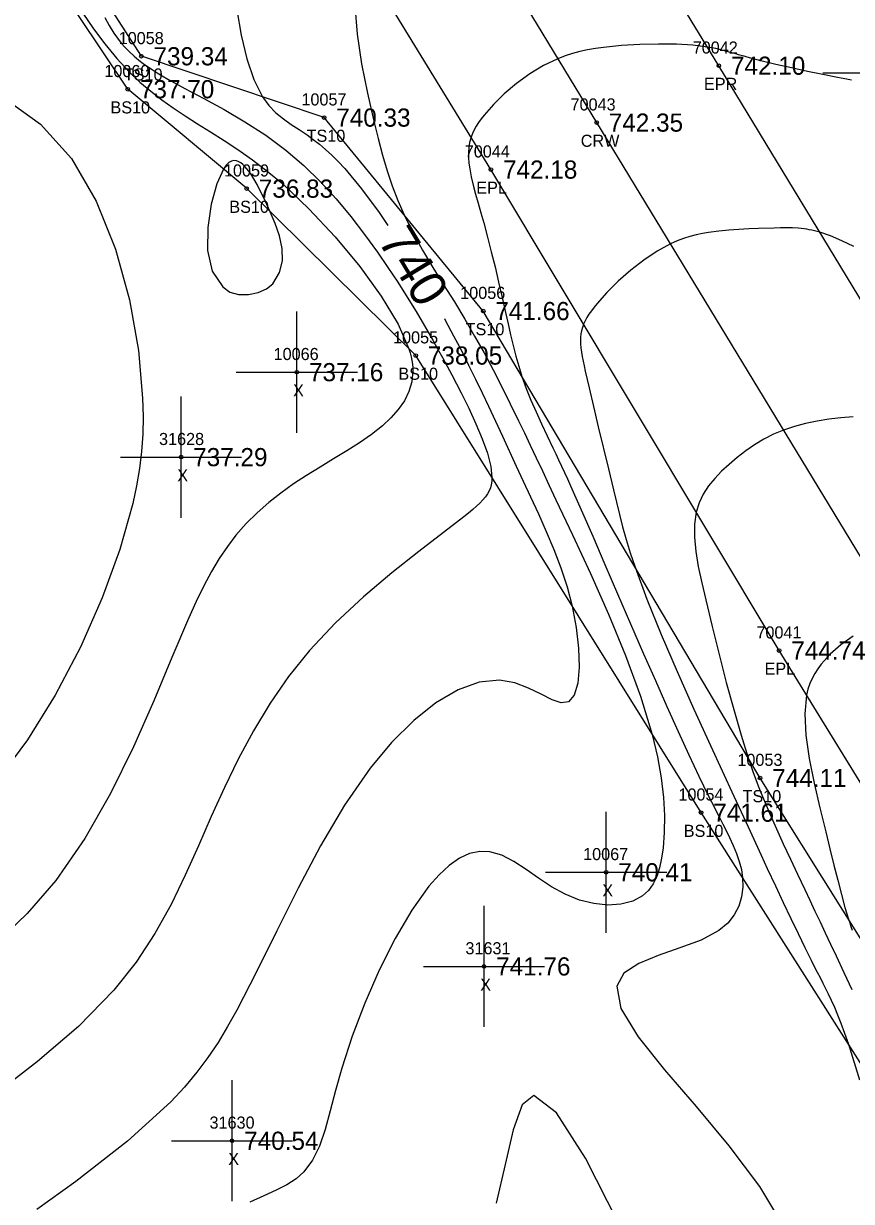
# Model space of a CAD drawing. Extents: x 1376587 to 1378239, y 1000335 to 1003031.
# Drawn here: x 1377789.9 to 1377858.2, y 1000794.1 to 1000891.4 of the extents above; entities that cross this region are included whole.
import ezdxf

# ---------------------------------------------------------------- set-up
doc = ezdxf.new("R2010")
doc.units = 0
for name, color, linetype in [('RD_DTM_BkLn1', 7, 'Continuous'), ('RD_DTM_BkLn2', 7, 'Continuous'), ('RD_DTM_BkLn_txCode', 7, 'Continuous'), ('RD_DTM_Major1', 7, 'Continuous'), ('RD_DTM_Major1_Lbl', 7, 'Continuous'), ('RD_DTM_Minor1', 7, 'Continuous'), ('RD_EX_Misc', 7, 'Continuous'), ('RD_EX_Misc_txCode', 7, 'Continuous'), ('RD_EX_Road', 7, 'Continuous'), ('RD_EX_Road_txCode', 7, 'Continuous'), ('RD_EX_TX_Misc_ELEV', 7, 'Continuous'), ('RD_EX_TX_Road_ELEV', 7, 'Continuous'), ('RD_HC_Survey_ELEV', 7, 'Continuous'), ('RD_HC_Survey_txCode', 7, 'Continuous'), ('RD_SMD_Locator', 7, 'Continuous')]:
    doc.layers.add(name, color=color, linetype=linetype)

msp = doc.modelspace()

# ---------------------------------------------------------------- linework, layer by layer
at = {"layer": 'RD_DTM_BkLn1'}
msp.add_lwpolyline([(1377890.868, 1000795.129), (1377889.749, 1000797.087), (1377860.86, 1000844.28), (1377837.196, 1000883.192), (1377805.553, 1000935.317), (1377771.668, 1000991.278), (1377739.468, 1001043.278), (1377708.639, 1001094.776), (1377678.486, 1001143.971), (1377648.112, 1001195.099), (1377620.705, 1001239.285), (1377591.743, 1001287.408), (1377561.783, 1001336.408), (1377531.285, 1001387.734), (1377502.544, 1001434.976), (1377471.981, 1001486.194), (1377441.275, 1001536.578), (1377411.042, 1001586.416), (1377380.15, 1001637.788)], dxfattribs=at)
at = {"layer": 'RD_DTM_BkLn2'}
for points in [[(1377938.101, 1000682.171), (1377936.386, 1000691.537), (1377924.442, 1000712.879), (1377899.858, 1000751.833), (1377888.953, 1000757.873), (1377885.684, 1000772.73), (1377874.43, 1000791.143), (1377850.687, 1000829.078), (1377827.828, 1000867.633), (1377814.697, 1000883.605), (1377799.61, 1000888.668), (1377792.432, 1000899.859), (1377781.208, 1000921.663)], [(1377883.215, 1000771.285), (1377870.729, 1000787.069), (1377845.819, 1000826.218), (1377822.261, 1000863.958), (1377808.303, 1000877.741), (1377798.49, 1000885.947), (1377790.348, 1000898.137), (1377778.033, 1000919.189)]]:
    msp.add_lwpolyline(points, dxfattribs=at)
at = {"layer": 'RD_DTM_Major1'}
for points in [[(1377807.504, 1000892.5), (1377807.858, 1000890.416), (1377808.318, 1000888.467), (1377808.901, 1000886.737), (1377809.622, 1000885.308), (1377810.145, 1000884.599), (1377810.717, 1000884.007), (1377811.329, 1000883.5), (1377811.968, 1000883.047), (1377812.626, 1000882.614), (1377813.293, 1000882.17), (1377813.798, 1000881.807), (1377814.306, 1000881.414), (1377814.817, 1000880.983), (1377815.336, 1000880.509), (1377815.864, 1000879.987), (1377816.404, 1000879.408), (1377817.795, 1000877.736), (1377819.238, 1000875.778), (1377819.963, 1000874.704)], [(1377824.627, 1000867.011), (1377824.697, 1000866.885), (1377825.386, 1000865.599), (1377826.025, 1000864.366), (1377826.624, 1000863.175), (1377827.19, 1000862.018), (1377827.732, 1000860.886), (1377828.259, 1000859.769), (1377828.838, 1000858.534), (1377829.412, 1000857.302), (1377830.56, 1000854.826), (1377831.141, 1000853.573), (1377831.73, 1000852.301), (1377832.388, 1000850.882), (1377833.039, 1000849.432), (1377833.664, 1000847.949), (1377834.241, 1000846.431), (1377834.751, 1000844.874), (1377835.171, 1000843.275), (1377835.505, 1000841.514), (1377835.7, 1000839.799), (1377835.745, 1000838.228), (1377835.63, 1000836.899), (1377835.345, 1000835.909), (1377834.878, 1000835.356), (1377834.274, 1000835.284), (1377833.514, 1000835.543), (1377832.612, 1000835.995), (1377831.579, 1000836.505), (1377830.427, 1000836.938), (1377829.168, 1000837.159), (1377827.509, 1000836.991), (1377825.75, 1000836.349), (1377823.93, 1000835.276), (1377822.089, 1000833.815), (1377820.269, 1000832.01), (1377818.509, 1000829.904), (1377816.387, 1000826.84), (1377814.407, 1000823.488), (1377812.55, 1000819.984), (1377810.792, 1000816.464), (1377809.111, 1000813.065), (1377807.486, 1000809.922), (1377806.724, 1000808.554), (1377805.941, 1000807.254), (1377805.109, 1000806.002), (1377804.198, 1000804.778), (1377803.181, 1000803.561), (1377802.029, 1000802.331), (1377798.462, 1000799.105), (1377794.196, 1000795.775), (1377790.984, 1000793.463)], [(1377858.367, 1000840.794), (1377857.364, 1000840.072), (1377856.48, 1000839.293), (1377855.729, 1000838.466), (1377855.447, 1000838.092), (1377855.196, 1000837.705), (1377854.975, 1000837.301), (1377854.787, 1000836.873), (1377854.634, 1000836.418), (1377854.517, 1000835.929), (1377854.377, 1000834.385), (1377854.472, 1000832.613), (1377854.746, 1000830.683), (1377855.146, 1000828.663), (1377855.617, 1000826.621), (1377856.105, 1000824.629), (1377856.449, 1000823.224), (1377856.777, 1000821.891), (1377857.091, 1000820.637), (1377857.395, 1000819.469), (1377857.691, 1000818.394), (1377857.983, 1000817.42), (1377858.083, 1000817.112), (1377858.183, 1000816.813), (1377858.285, 1000816.52)]]:
    msp.add_lwpolyline(points, dxfattribs=at)
at = {"layer": 'RD_DTM_Minor1'}
for points in [[(1377794.777, 1000892.227), (1377795.662, 1000890.943), (1377796.601, 1000889.682), (1377797.592, 1000888.474), (1377798.633, 1000887.352), (1377799.49, 1000886.54), (1377800.378, 1000885.787), (1377801.297, 1000885.08), (1377802.247, 1000884.405), (1377803.231, 1000883.75), (1377804.248, 1000883.101), (1377805.323, 1000882.427), (1377806.436, 1000881.723), (1377807.586, 1000880.964), (1377808.776, 1000880.128), (1377810.005, 1000879.191), (1377811.276, 1000878.13), (1377813.444, 1000876.084), (1377815.605, 1000873.77), (1377817.633, 1000871.322), (1377819.407, 1000868.873), (1377820.804, 1000866.559), (1377821.7, 1000864.512), (1377821.8, 1000864.178), (1377821.88, 1000863.855), (1377821.941, 1000863.543), (1377821.983, 1000863.241), (1377822.006, 1000862.948), (1377822.013, 1000862.661), (1377821.928, 1000861.799), (1377821.692, 1000860.989), (1377821.32, 1000860.224), (1377820.822, 1000859.5), (1377820.213, 1000858.813), (1377819.505, 1000858.157), (1377818.603, 1000857.447), (1377817.614, 1000856.762), (1377816.561, 1000856.091), (1377815.468, 1000855.425), (1377814.358, 1000854.754), (1377813.254, 1000854.068), (1377812.172, 1000853.355), (1377811.126, 1000852.609), (1377810.121, 1000851.822), (1377809.163, 1000850.985), (1377808.259, 1000850.09), (1377807.414, 1000849.129), (1377806.707, 1000848.201), (1377806.039, 1000847.201), (1377805.399, 1000846.117), (1377804.772, 1000844.937), (1377804.145, 1000843.65), (1377803.506, 1000842.243), (1377802.137, 1000839.032), (1377800.63, 1000835.446), (1377798.951, 1000831.649), (1377797.065, 1000827.803), (1377794.94, 1000824.071), (1377792.539, 1000820.613), (1377790.177, 1000817.89), (1377787.622, 1000815.437)], [(1377817.234, 1000892.863), (1377817.428, 1000890.481), (1377817.791, 1000888.034), (1377818.266, 1000885.61), (1377818.794, 1000883.3), (1377819.152, 1000881.866), (1377819.519, 1000880.507), (1377819.906, 1000879.212), (1377820.326, 1000877.965), (1377820.789, 1000876.754), (1377821.307, 1000875.565), (1377822.031, 1000874.109), (1377822.831, 1000872.665), (1377823.683, 1000871.23), (1377824.563, 1000869.804), (1377825.446, 1000868.383), (1377826.308, 1000866.967), (1377827.122, 1000865.568), (1377827.899, 1000864.17), (1377828.644, 1000862.772), (1377829.363, 1000861.371), (1377830.063, 1000859.967), (1377830.749, 1000858.558), (1377831.226, 1000857.567), (1377831.706, 1000856.558), (1377832.199, 1000855.516), (1377832.713, 1000854.429), (1377833.254, 1000853.281), (1377833.832, 1000852.057), (1377835.201, 1000849.158), (1377836.679, 1000845.968), (1377838.171, 1000842.605), (1377839.583, 1000839.189), (1377840.821, 1000835.839), (1377841.789, 1000832.674), (1377842.225, 1000830.821), (1377842.529, 1000829.087), (1377842.714, 1000827.472), (1377842.792, 1000825.974), (1377842.775, 1000824.592), (1377842.677, 1000823.324), (1377842.557, 1000822.465), (1377842.388, 1000821.675), (1377842.158, 1000820.96), (1377841.856, 1000820.328), (1377841.469, 1000819.786), (1377840.987, 1000819.341), (1377840.172, 1000818.903), (1377839.201, 1000818.654), (1377838.116, 1000818.59), (1377836.958, 1000818.708), (1377835.769, 1000819.005), (1377834.592, 1000819.476), (1377833.475, 1000820.096), (1377832.401, 1000820.805), (1377831.363, 1000821.527), (1377830.352, 1000822.183), (1377829.361, 1000822.698), (1377828.381, 1000822.994), (1377827.539, 1000823.024), (1377826.699, 1000822.84), (1377825.86, 1000822.452), (1377825.022, 1000821.867), (1377824.184, 1000821.094), (1377823.345, 1000820.141), (1377821.935, 1000818.165), (1377820.559, 1000815.82), (1377819.254, 1000813.224), (1377818.06, 1000810.496), (1377817.013, 1000807.755), (1377816.154, 1000805.119), (1377815.644, 1000803.285), (1377815.205, 1000801.591), (1377814.779, 1000800.055), (1377814.31, 1000798.693), (1377813.744, 1000797.521), (1377813.024, 1000796.556), (1377812.379, 1000795.988), (1377811.617, 1000795.496), (1377810.732, 1000795.037), (1377809.717, 1000794.57), (1377808.564, 1000794.055)], [(1377796.586, 1000891.871), (1377796.951, 1000891.2), (1377797.343, 1000890.576), (1377797.639, 1000890.159), (1377797.95, 1000889.763), (1377798.278, 1000889.385), (1377798.629, 1000889.024), (1377799.004, 1000888.676), (1377799.407, 1000888.339), (1377799.747, 1000888.079), (1377800.108, 1000887.822), (1377800.492, 1000887.566), (1377800.9, 1000887.31), (1377801.332, 1000887.05), (1377801.792, 1000886.786), (1377803.198, 1000886.015), (1377804.765, 1000885.176), (1377806.437, 1000884.259), (1377808.161, 1000883.252), (1377809.882, 1000882.143), (1377811.544, 1000880.922), (1377813.022, 1000879.659), (1377814.405, 1000878.308), (1377815.699, 1000876.892), (1377816.908, 1000875.435), (1377818.04, 1000873.959), (1377819.099, 1000872.487), (1377819.958, 1000871.236), (1377820.773, 1000870.003), (1377821.546, 1000868.788), (1377822.282, 1000867.588), (1377822.986, 1000866.403), (1377823.661, 1000865.23), (1377824.064, 1000864.514), (1377824.459, 1000863.799), (1377824.849, 1000863.081), (1377825.235, 1000862.356), (1377825.618, 1000861.621), (1377826.002, 1000860.871), (1377826.631, 1000859.602), (1377827.228, 1000858.323), (1377827.755, 1000857.072), (1377828.176, 1000855.889), (1377828.455, 1000854.811), (1377828.554, 1000853.877), (1377828.538, 1000853.574), (1377828.493, 1000853.293), (1377828.418, 1000853.028), (1377828.313, 1000852.776), (1377828.178, 1000852.534), (1377828.013, 1000852.295), (1377827.802, 1000852.04), (1377827.556, 1000851.783), (1377827.276, 1000851.519), (1377826.961, 1000851.245), (1377826.612, 1000850.957), (1377826.23, 1000850.652), (1377824.543, 1000849.35), (1377822.519, 1000847.792), (1377820.28, 1000846.008), (1377817.948, 1000844.028), (1377815.644, 1000841.883), (1377813.492, 1000839.603), (1377811.767, 1000837.461), (1377810.232, 1000835.246), (1377808.857, 1000832.97), (1377807.61, 1000830.646), (1377806.462, 1000828.286), (1377805.382, 1000825.902), (1377804.322, 1000823.479), (1377803.236, 1000821.054), (1377802.059, 1000818.64), (1377800.726, 1000816.246), (1377799.175, 1000813.884), (1377797.339, 1000811.565), (1377794.413, 1000808.572), (1377791.048, 1000805.678), (1377787.42, 1000802.889)], [(1377858.237, 1000886.702), (1377857.673, 1000886.8), (1377857.068, 1000886.915), (1377855.871, 1000887.153), (1377854.591, 1000887.418), (1377853.278, 1000887.702), (1377851.978, 1000887.999), (1377850.738, 1000888.3), (1377849.607, 1000888.598), (1377849.367, 1000888.665), (1377849.134, 1000888.732), (1377848.908, 1000888.797), (1377848.686, 1000888.862), (1377848.469, 1000888.925), (1377848.256, 1000888.987), (1377847.952, 1000889.072), (1377847.649, 1000889.154), (1377847.342, 1000889.231), (1377847.024, 1000889.303), (1377846.692, 1000889.37), (1377846.341, 1000889.43), (1377845.143, 1000889.573), (1377843.779, 1000889.657), (1377842.303, 1000889.68), (1377840.77, 1000889.644), (1377839.234, 1000889.549), (1377837.751, 1000889.394), (1377837.088, 1000889.301), (1377836.446, 1000889.189), (1377835.819, 1000889.055), (1377835.203, 1000888.894), (1377834.596, 1000888.7), (1377833.992, 1000888.469), (1377832.817, 1000887.902), (1377831.669, 1000887.207), (1377830.577, 1000886.416), (1377829.568, 1000885.564), (1377828.668, 1000884.683), (1377827.905, 1000883.807), (1377827.666, 1000883.495), (1377827.45, 1000883.187), (1377827.257, 1000882.883), (1377827.089, 1000882.581), (1377826.945, 1000882.281), (1377826.828, 1000881.983), (1377826.706, 1000881.561), (1377826.632, 1000881.137), (1377826.602, 1000880.709), (1377826.608, 1000880.274), (1377826.647, 1000879.83), (1377826.713, 1000879.375), (1377826.842, 1000878.708), (1377827.006, 1000878.013), (1377827.199, 1000877.287), (1377827.412, 1000876.53), (1377827.638, 1000875.741), (1377827.87, 1000874.919), (1377828.186, 1000873.743), (1377828.498, 1000872.521), (1377828.805, 1000871.269), (1377829.104, 1000870.005), (1377829.395, 1000868.744), (1377829.675, 1000867.504), (1377829.883, 1000866.579), (1377830.09, 1000865.674), (1377830.302, 1000864.788), (1377830.525, 1000863.92), (1377830.766, 1000863.069), (1377831.03, 1000862.233), (1377831.382, 1000861.25), (1377831.77, 1000860.278), (1377832.19, 1000859.308), (1377832.636, 1000858.333), (1377833.103, 1000857.343), (1377833.584, 1000856.33), (1377833.814, 1000855.843), (1377834.048, 1000855.347), (1377834.285, 1000854.838), (1377834.528, 1000854.313), (1377834.777, 1000853.771), (1377835.033, 1000853.207), (1377835.918, 1000851.226), (1377836.872, 1000849.047), (1377837.88, 1000846.718), (1377838.927, 1000844.29), (1377839.995, 1000841.814), (1377841.069, 1000839.338), (1377842.041, 1000837.12), (1377842.994, 1000834.971), (1377843.918, 1000832.921), (1377844.802, 1000830.995), (1377845.636, 1000829.223), (1377846.41, 1000827.63), (1377846.665, 1000827.119), (1377846.912, 1000826.631), (1377847.15, 1000826.163), (1377847.381, 1000825.713), (1377847.603, 1000825.277), (1377847.819, 1000824.853), (1377848.161, 1000824.164), (1377848.474, 1000823.494), (1377848.747, 1000822.835), (1377848.972, 1000822.179), (1377849.139, 1000821.518), (1377849.238, 1000820.845), (1377849.256, 1000820.064), (1377849.159, 1000819.278), (1377848.93, 1000818.507), (1377848.554, 1000817.769), (1377848.012, 1000817.087), (1377847.29, 1000816.478), (1377845.809, 1000815.695), (1377844.067, 1000815.047), (1377842.28, 1000814.437), (1377840.669, 1000813.772), (1377839.452, 1000812.955), (1377838.847, 1000811.893), (1377839.197, 1000810.047), (1377840.619, 1000807.718), (1377842.793, 1000804.994), (1377845.4, 1000801.965), (1377848.118, 1000798.718), (1377850.627, 1000795.342), (1377852.374, 1000792.469)], [(1377789.015, 1000884.684), (1377791.288, 1000883.073), (1377793.835, 1000880.231), (1377795.89, 1000876.707), (1377797.479, 1000872.735), (1377798.628, 1000868.546), (1377799.364, 1000864.373), (1377799.713, 1000860.448), (1377799.75, 1000858.927), (1377799.721, 1000857.466), (1377799.624, 1000856.04), (1377799.458, 1000854.625), (1377799.219, 1000853.196), (1377798.906, 1000851.729), (1377797.837, 1000847.944), (1377796.374, 1000843.946), (1377794.574, 1000839.89), (1377792.496, 1000835.93), (1377790.197, 1000832.222), (1377787.736, 1000828.92)], [(1377810.451, 1000869.886), (1377811.018, 1000870.802), (1377811.253, 1000871.784), (1377811.225, 1000872.804), (1377811.003, 1000873.835), (1377810.655, 1000874.849), (1377810.25, 1000875.819), (1377809.972, 1000876.44), (1377809.699, 1000877.024), (1377809.43, 1000877.57), (1377809.163, 1000878.074), (1377808.897, 1000878.535), (1377808.633, 1000878.948), (1377808.473, 1000879.175), (1377808.313, 1000879.381), (1377808.152, 1000879.565), (1377807.991, 1000879.724), (1377807.829, 1000879.856), (1377807.666, 1000879.958), (1377807.459, 1000880.04), (1377807.249, 1000880.061), (1377807.038, 1000880.013), (1377806.823, 1000879.884), (1377806.605, 1000879.665), (1377806.383, 1000879.346), (1377805.837, 1000878.124), (1377805.369, 1000876.449), (1377805.083, 1000874.541), (1377805.078, 1000872.622), (1377805.458, 1000870.913), (1377806.323, 1000869.635), (1377806.9, 1000869.189), (1377807.639, 1000868.985), (1377808.451, 1000868.988), (1377809.25, 1000869.163), (1377809.946, 1000869.474), (1377810.451, 1000869.886)], [(1377858.416, 1000872.971), (1377857.447, 1000873.433), (1377856.508, 1000873.831), (1377855.623, 1000874.138), (1377855.398, 1000874.202), (1377855.177, 1000874.258), (1377854.96, 1000874.306), (1377854.747, 1000874.348), (1377854.536, 1000874.383), (1377854.326, 1000874.413), (1377853.839, 1000874.464), (1377853.352, 1000874.493), (1377852.861, 1000874.503), (1377852.363, 1000874.5), (1377851.855, 1000874.487), (1377850.561, 1000874.443), (1377849.763, 1000874.41), (1377848.944, 1000874.365), (1377848.111, 1000874.304), (1377847.272, 1000874.221), (1377846.436, 1000874.11), (1377845.921, 1000874.025), (1377845.407, 1000873.92), (1377844.89, 1000873.79), (1377844.365, 1000873.628), (1377843.831, 1000873.428), (1377843.283, 1000873.183), (1377842.201, 1000872.584), (1377841.096, 1000871.841), (1377840.008, 1000870.996), (1377838.974, 1000870.089), (1377838.034, 1000869.164), (1377837.228, 1000868.26), (1377836.983, 1000867.956), (1377836.761, 1000867.66), (1377836.562, 1000867.371), (1377836.387, 1000867.089), (1377836.237, 1000866.814), (1377836.114, 1000866.546), (1377836.013, 1000866.275), (1377835.94, 1000866.007), (1377835.89, 1000865.742), (1377835.863, 1000865.475), (1377835.854, 1000865.204), (1377835.863, 1000864.928), (1377835.891, 1000864.595), (1377835.937, 1000864.248), (1377835.998, 1000863.884), (1377836.073, 1000863.501), (1377836.159, 1000863.096), (1377836.255, 1000862.668), (1377836.571, 1000861.291), (1377836.933, 1000859.746), (1377837.329, 1000858.081), (1377838.166, 1000854.599), (1377838.578, 1000852.881), (1377838.825, 1000851.857), (1377839.076, 1000850.843), (1377839.342, 1000849.82), (1377839.638, 1000848.767), (1377839.974, 1000847.664), (1377840.364, 1000846.49), (1377841.346, 1000843.837), (1377842.531, 1000840.921), (1377843.847, 1000837.859), (1377845.223, 1000834.77), (1377846.59, 1000831.771), (1377848.516, 1000827.586), (1377849.691, 1000825.037), (1377850.765, 1000822.713), (1377851.281, 1000821.603), (1377851.946, 1000820.181), (1377852.596, 1000818.804), (1377853.223, 1000817.485), (1377853.822, 1000816.24), (1377854.386, 1000815.083), (1377854.909, 1000814.028), (1377855.16, 1000813.529), (1377855.401, 1000813.055), (1377855.633, 1000812.597), (1377855.859, 1000812.151), (1377856.08, 1000811.708), (1377856.299, 1000811.264), (1377856.556, 1000810.726), (1377856.816, 1000810.155), (1377857.085, 1000809.528), (1377857.366, 1000808.825), (1377857.663, 1000808.024), (1377857.981, 1000807.104), (1377858.898, 1000804.15)], [(1377858.362, 1000858.908), (1377857.356, 1000858.813), (1377856.366, 1000858.695), (1377855.395, 1000858.545), (1377854.447, 1000858.353), (1377853.525, 1000858.111), (1377852.632, 1000857.809), (1377851.802, 1000857.455), (1377851.003, 1000857.044), (1377850.236, 1000856.584), (1377849.5, 1000856.081), (1377848.796, 1000855.542), (1377848.124, 1000854.976), (1377847.512, 1000854.41), (1377846.944, 1000853.818), (1377846.435, 1000853.191), (1377846, 1000852.523), (1377845.653, 1000851.806), (1377845.409, 1000851.032), (1377845.265, 1000850.039), (1377845.262, 1000848.957), (1377845.377, 1000847.79), (1377845.587, 1000846.537), (1377845.869, 1000845.2), (1377846.199, 1000843.781), (1377846.731, 1000841.577), (1377847.302, 1000839.279), (1377847.899, 1000836.967), (1377848.507, 1000834.721), (1377849.111, 1000832.621), (1377849.698, 1000830.747), (1377849.909, 1000830.121), (1377850.117, 1000829.53), (1377850.325, 1000828.965), (1377850.534, 1000828.42), (1377850.745, 1000827.887), (1377850.962, 1000827.357), (1377851.482, 1000826.13), (1377852.031, 1000824.889), (1377852.601, 1000823.638), (1377853.185, 1000822.383), (1377853.776, 1000821.128), (1377854.368, 1000819.879), (1377854.79, 1000818.987), (1377855.212, 1000818.095), (1377855.636, 1000817.195), (1377856.066, 1000816.282), (1377856.504, 1000815.35), (1377856.955, 1000814.391), (1377857.591, 1000813.034), (1377858.256, 1000811.618)], [(1377839.008, 1000792.332), (1377836.272, 1000797.691), (1377833.88, 1000801.436), (1377832.022, 1000802.868), (1377831.034, 1000802.091), (1377830.301, 1000800.024), (1377829.651, 1000797.156), (1377828.91, 1000793.977)]]:
    msp.add_lwpolyline(points, dxfattribs=at)
at = {"layer": 'RD_EX_Misc'}
for p, q in [((1377855.858, 1000887.294), (1377865.858, 1000887.294)), ((1377812.447, 1000857.586), (1377812.447, 1000867.586)), ((1377807.447, 1000862.586), (1377817.447, 1000862.586)), ((1377802.887, 1000850.57), (1377802.887, 1000860.57)), ((1377797.887, 1000855.57), (1377807.887, 1000855.57)), ((1377837.977, 1000816.297), (1377837.977, 1000826.297)), ((1377832.977, 1000821.297), (1377842.977, 1000821.297)), ((1377827.897, 1000808.523), (1377827.897, 1000818.523)), ((1377822.897, 1000813.523), (1377832.897, 1000813.523)), ((1377807.095, 1000794.129), (1377807.095, 1000804.129)), ((1377802.095, 1000799.129), (1377812.095, 1000799.129))]:
    msp.add_line(p, q, dxfattribs=at)
at = {"layer": 'RD_EX_Road'}
for points in [[(1377899.668, 1000800.294), (1377898.717, 1000801.843), (1377870.308, 1000849.935), (1377847.281, 1000887.888), (1377815.153, 1000940.575), (1377781.512, 1000995.259), (1377748.623, 1001049.208), (1377716.579, 1001099.532), (1377686.671, 1001148.78), (1377656.469, 1001199.107), (1377629.542, 1001244.184), (1377599.886, 1001292.672), (1377570.873, 1001341.428), (1377539.828, 1001392.468), (1377511.01, 1001440.306), (1377480.717, 1001489.998), (1377449.725, 1001541.494), (1377420.899, 1001591.946), (1377390.45, 1001644.414)], [(1377883.752, 1000788.501), (1377882.63, 1000790.224), (1377852.259, 1000839.599), (1377828.464, 1000879.313), (1377796.997, 1000930.663), (1377763.067, 1000986.649), (1377731.866, 1001037.813), (1377700.311, 1001089.979), (1377670.429, 1001138.24), (1377639.732, 1001190.031), (1377611.891, 1001234.227), (1377582.777, 1001282.571), (1377552.217, 1001331.03), (1377522.243, 1001382.346), (1377494.257, 1001430.189), (1377463.172, 1001481.135), (1377433.415, 1001531.286), (1377403.141, 1001580.977), (1377371.36, 1001632.192)]]:
    msp.add_lwpolyline(points, dxfattribs=at)
at = {"layer": 'RD_SMD_Locator'}
for centre in [(1377799.61, 1000888.668), (1377847.281, 1000887.888), (1377798.49, 1000885.947), (1377814.697, 1000883.605), (1377837.196, 1000883.192), (1377828.464, 1000879.313), (1377808.303, 1000877.741), (1377827.828, 1000867.633), (1377822.261, 1000863.958), (1377812.447, 1000862.586), (1377802.887, 1000855.57), (1377852.259, 1000839.599), (1377850.687, 1000829.078), (1377845.819, 1000826.218), (1377837.977, 1000821.297), (1377827.897, 1000813.523), (1377807.095, 1000799.129)]:
    msp.add_circle(centre, 0.15, dxfattribs=at)

# ---------------------------------------------------------------- texts
at = {"layer": 'RD_DTM_BkLn_txCode'}
for s, p in [('10058', (1377797.736, 1000889.668)), ('10060', (1377796.553, 1000886.947)), ('TS10', (1377798.161, 1000886.668)), ('10057', (1377812.823, 1000884.605)), ('BS10', (1377797.057, 1000883.947)), ('TS10', (1377813.248, 1000881.605)), ('10059', (1377806.429, 1000878.741)), ('BS10', (1377806.87, 1000875.741)), ('10056', (1377825.93, 1000868.633)), ('10055', (1377820.387, 1000864.958)), ('TS10', (1377826.379, 1000865.633)), ('BS10', (1377820.828, 1000861.958)), ('10053', (1377848.813, 1000830.078)), ('10054', (1377843.945, 1000827.218)), ('TS10', (1377849.238, 1000827.078)), ('BS10', (1377844.386, 1000824.218))]:
    msp.add_text(s, height=1, dxfattribs=at).set_placement(p)
at = {"layer": 'RD_DTM_Major1_Lbl'}
msp.add_text('740', height=3, rotation=301.22652, dxfattribs=at).set_placement((1377819.079, 1000873.466))
at = {"layer": 'RD_EX_Misc_txCode'}
for s, p in [('10066', (1377810.526, 1000863.586)), ('X', (1377812.132, 1000860.586)), ('31628', (1377801.068, 1000856.57)), ('X', (1377802.572, 1000853.57)), ('10067', (1377836.079, 1000822.297)), ('X', (1377837.662, 1000819.297)), ('31631', (1377826.362, 1000814.523)), ('X', (1377827.582, 1000811.523)), ('31630', (1377805.237, 1000800.129)), ('X', (1377806.78, 1000797.129))]:
    msp.add_text(s, height=1, dxfattribs=at).set_placement(p)
at = {"layer": 'RD_EX_Road_txCode'}
for s, p in [('70042', (1377845.124, 1000888.888)), ('EPR', (1377846.053, 1000885.888)), ('70044', (1377826.307, 1000880.313)), ('EPL', (1377827.259, 1000877.313)), ('70041', (1377850.385, 1000840.599)), ('EPL', (1377851.054, 1000837.599))]:
    msp.add_text(s, height=1, dxfattribs=at).set_placement(p)
at = {"layer": 'RD_EX_TX_Misc_ELEV'}
for s, p in [('739.34', (1377800.61, 1000887.918)), ('737.70', (1377799.49, 1000885.197)), ('740.33', (1377815.697, 1000882.855)), ('736.83', (1377809.303, 1000876.991)), ('741.66', (1377828.828, 1000866.883)), ('738.05', (1377823.261, 1000863.208)), ('737.16', (1377813.447, 1000861.836)), ('737.29', (1377803.887, 1000854.82)), ('744.11', (1377851.687, 1000828.328)), ('741.61', (1377846.819, 1000825.468)), ('740.41', (1377838.977, 1000820.547)), ('741.76', (1377828.897, 1000812.773)), ('740.54', (1377808.095, 1000798.379))]:
    msp.add_text(s, height=1.5, dxfattribs=at).set_placement(p)
at = {"layer": 'RD_EX_TX_Road_ELEV'}
for s, p in [('742.10', (1377848.281, 1000887.138)), ('742.18', (1377829.464, 1000878.563)), ('744.74', (1377853.259, 1000838.849))]:
    msp.add_text(s, height=1.5, dxfattribs=at).set_placement(p)
at = {"layer": 'RD_HC_Survey_ELEV'}
msp.add_text('742.35', height=1.5, dxfattribs=at).set_placement((1377838.196, 1000882.442))
at = {"layer": 'RD_HC_Survey_txCode'}
for s, p in [('70043', (1377835.039, 1000884.192)), ('CRW', (1377835.881, 1000881.192))]:
    msp.add_text(s, height=1, dxfattribs=at).set_placement(p)

doc.saveas('drawing.dxf')
